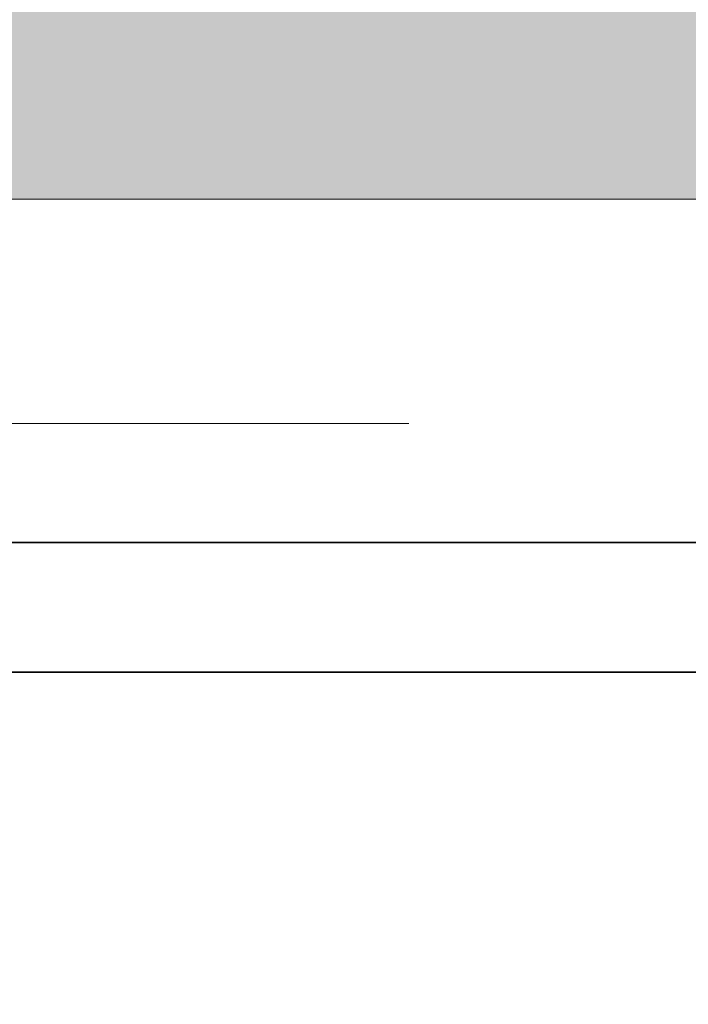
# Model space of a CAD drawing. Extents: x 3940905 to 4145695, y 925352 to 1109797.
# Tile 379 of 656: x 3983566 to 3983637, y 1101992 to 1102098. Entities that reach past the tile are written whole.
import ezdxf

# ---------------------------------------------------------------- set-up
doc = ezdxf.new("R2010")
doc.units = 0
doc.header["$LTSCALE"] = 750
doc.header["$MEASUREMENT"] = 0
doc.linetypes.add('DASHED', pattern=[0.75, 0.5, -0.25])
doc.layers.get('0').update_dxf_attribs({"linetype": 'CONTINUOUS', "lineweight": 0})
for name, color, linetype, lineweight in [('CKD Equipments', 252, 'CONTINUOUS', 0), ('HATCH', 7, 'CONTINUOUS', 0), ('wall', 7, 'CONTINUOUS', 25)]:
    doc.layers.add(name, color=color, linetype=linetype, lineweight=lineweight)

# ---------------------------------------------------------------- blocks, each defined once
blk = doc.blocks.new('4')
at = {"color": 1, "linetype": 'DASHED', "ltscale": 0.2}
blk.add_lwpolyline([(4049888.81, 1047768.24), (4050788.81, 1047768.24), (4050788.81, 1046868.24), (4049888.81, 1046868.24)], close=True, dxfattribs=at)

msp = doc.modelspace()

# ---------------------------------------------------------------- hatches: boundary and pattern name
at = {"layer": 'HATCH'}
h = msp.add_hatch(color=8, dxfattribs=at)
h.dxf.hatch_style = 1
h.paths.add_polyline_path([(3989564.19, 1102308.44), (3976969.19, 1102308.44), (3976969.19, 1088263.44), (3976839.19, 1088263.44), (3976839.19, 1074300.44), (3977002.19, 1074300.44), (3977002.19, 1067776.41), (3977459.19, 1067776.41), (3977459.19, 1072350.44), (3977459.19, 1074463.44), (3977069.19, 1074463.44), (3977069.19, 1088033.46), (3977194.19, 1088033.43), (3977194.19, 1102078.44), (3989564.19, 1102078.44)])

# ---------------------------------------------------------------- linework, layer by layer
at = {"layer": 'CKD Equipments', "color": 7, "linetype": 'Continuous', "lineweight": 35}
for p, q in [((3983065.75, 1102041.71, 1431.4), (3983752.06, 1102041.71, 1431.4)), ((3983780.41, 1102027.82, 1431.4), (3983037.41, 1102027.82, 1431.4))]:
    msp.add_line(p, q, dxfattribs=at)
at = {"layer": 'wall', "lineweight": 0, "ltscale": 2}
msp.add_lwpolyline([(3989564.19, 1102308.44), (3976969.19, 1102308.44), (3976969.19, 1088263.44), (3976839.19, 1088263.44), (3976839.19, 1074300.44), (3977002.19, 1074300.44), (3977002.19, 1067776.41), (3977459.19, 1067776.41), (3977459.19, 1074463.44), (3977069.19, 1074463.44), (3977069.19, 1088033.46), (3977194.19, 1088033.43), (3977194.19, 1102078.44), (3989564.19, 1102078.44)], close=True, dxfattribs=at)

# ---------------------------------------------------------------- block references
msp.add_blockref('4', (-66918.91, 54286.19))

doc.saveas('drawing.dxf')
